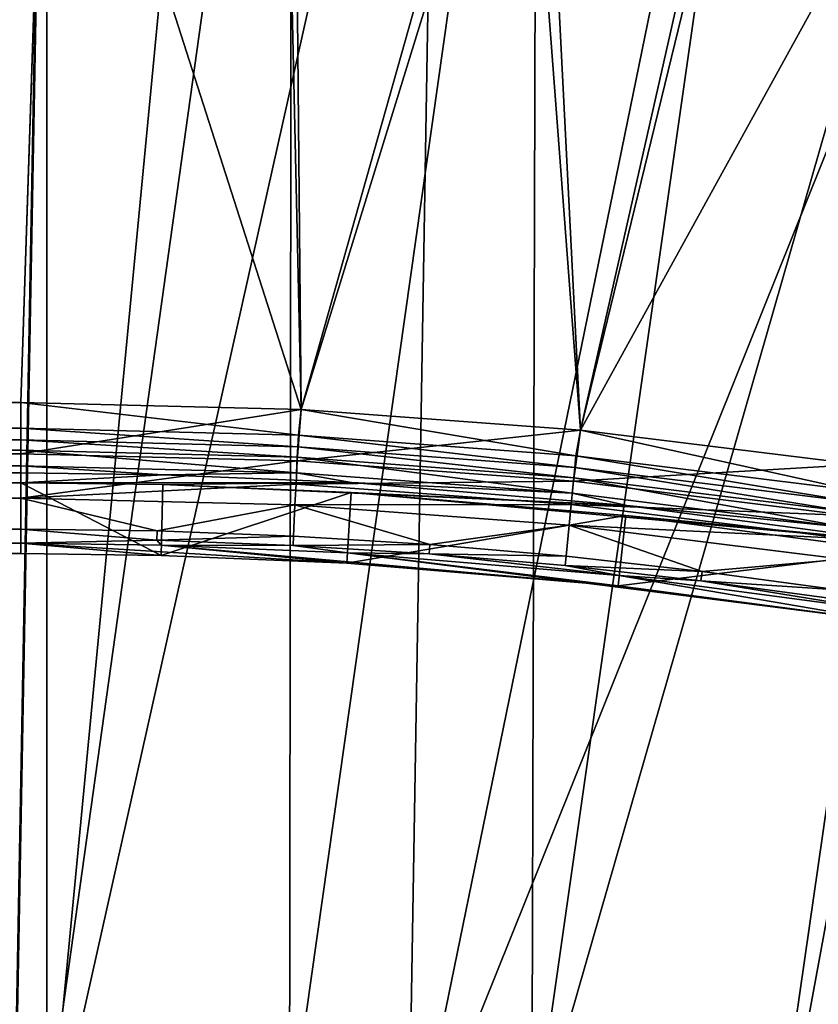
# Model space of a CAD drawing. Header units: metres. Extents: x -901 to 901, y -486 to 401.
# Tile 348 of 375: x 700 to 723, y 345 to 373. Entities that reach past the tile are written whole.
import ezdxf

# ---------------------------------------------------------------- set-up
doc = ezdxf.new("R2010")
doc.units = ezdxf.units.M

msp = doc.modelspace()

# ---------------------------------------------------------------- linework, layer by layer
at = {"layer": 'top'}
for points in [[(-700, 361.763306, -620), (-700.736328, 384.054688, -620), (700.736328, 384.054688, -620)], [(-700.736328, 384.054688, -618), (-700, 361.763306, -618), (700.736328, 384.054688, -618)], [(700.736328, 384.054688, -620), (700, 361.763306, -620), (-700, 361.763306, -620)], [(-700, 361.763306, -618), (700, 361.763306, -618), (700.736328, 384.054688, -618)], [(707.937378, 361.568451, -620), (700, 361.763306, -620), (700.736328, 384.054688, -620)], [(700.736328, 384.054688, -618), (700, 361.763306, -618), (707.937378, 361.568451, -618)], [(707.72937, 383.921265, -620), (707.937378, 361.568451, -620), (700.736328, 384.054688, -620)], [(707.937378, 361.568451, -618), (707.441833, 383.932007, -618), (700.736328, 384.054688, -618)], [(714.138367, 383.564148, -618), (707.441833, 383.932007, -618), (707.937378, 361.568451, -618)], [(707.72937, 383.921265, -620), (714.712219, 383.521179, -620), (707.937378, 361.568451, -620)], [(715.855591, 360.984344, -618), (714.138367, 383.564148, -618), (707.937378, 361.568451, -618)], [(714.712219, 383.521179, -620), (715.855591, 360.984344, -620), (707.937378, 361.568451, -620)], [(715.855591, 360.984344, -618), (720.816956, 382.951569, -618), (714.138367, 383.564148, -618)], [(714.712219, 383.521179, -620), (721.199768, 382.908966, -620), (715.855591, 360.984344, -620)], [(727.468689, 382.095093, -618), (720.816956, 382.951569, -618), (715.855591, 360.984344, -618)], [(721.199768, 382.908966, -620), (727.468689, 382.095093, -620), (715.855591, 360.984344, -620)], [(715.855591, 360.984344, -620), (727.468689, 382.095093, -620), (723.735596, 360.012451, -620)], [(723.735596, 360.012451, -618), (727.468689, 382.095093, -618), (715.855591, 360.984344, -618)], [(700, 361.038422, -620.135986), (-700, 361.038422, -620.135986), (700, 361.763306, -620)], [(-700, 361.038422, -620.135986), (-700, 361.763306, -620), (700, 361.763306, -620)], [(700, 360.313538, -618.271973), (700, 361.763306, -618), (-700, 360.313538, -618.271973)], [(700, 361.763306, -618), (-700, 361.763306, -618), (-700, 360.313538, -618.271973)], [(700, 361.038422, -620.135986), (700, 361.763306, -620), (707.861328, 360.842621, -620.135986)], [(700, 361.763306, -620), (707.937378, 361.568451, -620), (707.861328, 360.842621, -620.135986)], [(707.937378, 361.568451, -618), (700, 361.763306, -618), (700, 360.313538, -618.271973)], [(707.825928, 360.118622, -618.271973), (707.937378, 361.568451, -618), (700, 360.313538, -618.271973)], [(715.855591, 360.984344, -618), (707.937378, 361.568451, -618), (707.825928, 360.118622, -618.271973)], [(707.861328, 360.842621, -620.135986), (707.937378, 361.568451, -620), (715.721863, 360.257629, -620.135986)], [(707.937378, 361.568451, -620), (715.855591, 360.984344, -620), (715.721863, 360.257629, -620.135986)], [(700, 360.707153, -620.301575), (-700, 360.707153, -620.301575), (700, 361.038422, -620.135986)], [(-700, 360.707153, -620.301575), (-700, 361.038422, -620.135986), (700, 361.038422, -620.135986)], [(700, 360.707153, -620.301575), (700, 361.038422, -620.135986), (707.845154, 360.511627, -620.301758)], [(700, 361.038422, -620.135986), (707.861328, 360.842621, -620.135986), (707.845154, 360.511627, -620.301758)], [(715.651123, 359.536285, -618.271973), (715.855591, 360.984344, -618), (707.825928, 360.118622, -618.271973)], [(707.845154, 360.511627, -620.301758), (707.861328, 360.842621, -620.135986), (715.689514, 359.927856, -620.301758)], [(707.861328, 360.842621, -620.135986), (715.721863, 360.257629, -620.135986), (715.689514, 359.927856, -620.301758)], [(723.735596, 360.012451, -618), (715.855591, 360.984344, -618), (715.651123, 359.536285, -618.271973)], [(715.721863, 360.257629, -620.135986), (715.855591, 360.984344, -620), (723.55957, 359.28717, -620.135986)], [(715.855591, 360.984344, -620), (723.735596, 360.012451, -620), (723.55957, 359.28717, -620.135986)], [(700, 360.412109, -620.525452), (-700, 360.412109, -620.525452), (700, 360.707153, -620.301575)], [(-700, 360.412109, -620.525452), (-700, 360.707153, -620.301575), (700, 360.707153, -620.301575)], [(700, 360.412109, -620.525452), (700, 360.707153, -620.301575), (707.83075, 360.217072, -620.525452)], [(700, 360.707153, -620.301575), (707.845154, 360.511627, -620.301758), (707.83075, 360.217072, -620.525452)], [(707.83075, 360.217072, -620.525452), (707.845154, 360.511627, -620.301758), (715.660767, 359.634369, -620.525452)], [(707.845154, 360.511627, -620.301758), (715.689514, 359.927856, -620.301758), (715.660767, 359.634369, -620.525452)], [(700, 359.969543, -621.115417), (-700, 359.969543, -621.115417), (700, 360.412109, -620.525452)], [(-700, 359.969543, -621.115417), (-700, 360.412109, -620.525452), (700, 360.412109, -620.525452)], [(700, 359.060944, -619.050903), (700, 360.313538, -618.271973), (-700, 359.651031, -618.60321)], [(700, 360.313538, -618.271973), (-700, 360.313538, -618.271973), (-700, 359.651031, -618.60321)], [(700, 359.969543, -621.115417), (700, 360.412109, -620.525452), (707.809143, 359.775055, -621.115417)], [(700, 360.412109, -620.525452), (707.83075, 360.217072, -620.525452), (707.809143, 359.775055, -621.115417)], [(700, 360.313538, -618.271973), (700, 359.060944, -619.050903), (707.825928, 360.118622, -618.271973)], [(707.809143, 359.775055, -621.115417), (707.83075, 360.217072, -620.525452), (715.617554, 359.19397, -621.115417)], [(707.83075, 360.217072, -620.525452), (715.660767, 359.634369, -620.525452), (715.617554, 359.19397, -621.115417)], [(715.689514, 359.927856, -620.301758), (715.721863, 360.257629, -620.135986), (723.511047, 358.959381, -620.301758)], [(715.721863, 360.257629, -620.135986), (723.55957, 359.28717, -620.135986), (723.511047, 358.959381, -620.301758)], [(700, 359.770905, -621.825684), (-700, 359.770905, -621.825684), (700, 359.969543, -621.115417)], [(-700, 359.770905, -621.825684), (-700, 359.969543, -621.115417), (700, 359.969543, -621.115417)], [(700, 359.060944, -619.050903), (707.793579, 359.456665, -618.603455), (707.825928, 360.118622, -618.271973)], [(707.809143, 359.775055, -621.115417), (704.027954, 359.720123, -621.825684), (700, 359.969543, -621.115417)], [(704.027954, 359.720123, -621.825684), (700, 359.770905, -621.825684), (700, 359.969543, -621.115417)], [(707.825928, 360.118622, -618.271973), (707.793579, 359.456665, -618.603455), (715.651123, 359.536285, -618.271973)], [(723.453491, 358.57016, -618.271973), (723.735596, 360.012451, -618), (715.651123, 359.536285, -618.271973)], [(715.660767, 359.634369, -620.525452), (715.689514, 359.927856, -620.301758), (723.467957, 358.667664, -620.525452)], [(715.689514, 359.927856, -620.301758), (723.511047, 358.959381, -620.301758), (723.467957, 358.667664, -620.525452)], [(-700, 359.770905, -621.825684), (700, 359.770905, -621.825684), (-700, 359.493195, -625)], [(700, 359.770905, -621.825684), (700, 359.493195, -625), (-700, 359.493195, -625)], [(700, 359.060944, -619.050903), (-700, 359.651031, -618.60321), (-700, 359.060944, -619.050903)], [(700, 359.493195, -625), (700, 359.770905, -621.825684), (704.027954, 359.720123, -621.825684)], [(709.368103, 359.496033, -621.825684), (700, 359.493195, -625), (704.027954, 359.720123, -621.825684)], [(709.368103, 359.496033, -621.825684), (704.027954, 359.720123, -621.825684), (707.809143, 359.775055, -621.115417)], [(715.617554, 359.19397, -621.115417), (709.368103, 359.496033, -621.825684), (707.809143, 359.775055, -621.115417)], [(715.617554, 359.19397, -621.115417), (715.660767, 359.634369, -620.525452), (723.403198, 358.229919, -621.115417)], [(715.660767, 359.634369, -620.525452), (723.467957, 358.667664, -620.525452), (723.403198, 358.229919, -621.115417)], [(700, 359.493195, -625), (700, 357.485535, -625), (-700, 359.493195, -625)], [(700, 357.485535, -625), (-700, 357.485535, -625), (-700, 359.493195, -625)], [(704.020996, 359.442505, -625), (700, 359.493195, -625), (709.368103, 359.496033, -621.825684)], [(704.020996, 359.442505, -625), (703.970642, 357.435486, -625), (700, 359.493195, -625)], [(703.970642, 357.435486, -625), (700, 357.485535, -625), (700, 359.493195, -625)], [(700, 359.060944, -619.050903), (707.764771, 358.867523, -619.050903), (707.793579, 359.456665, -618.603455)], [(704.020996, 359.442505, -625), (709.351929, 359.218781, -625), (703.970642, 357.435486, -625)], [(717.164856, 358.846191, -621.825684), (704.020996, 359.442505, -625), (709.368103, 359.496033, -621.825684)], [(709.351929, 359.218781, -625), (704.020996, 359.442505, -625), (717.164856, 358.846191, -621.825684)], [(707.764771, 358.867523, -619.050903), (715.586426, 358.876709, -618.603455), (707.793579, 359.456665, -618.603455)], [(707.793579, 359.456665, -618.603455), (715.586426, 358.876709, -618.603455), (715.651123, 359.536285, -618.271973)], [(717.164856, 358.846191, -621.825684), (709.368103, 359.496033, -621.825684), (715.617554, 359.19397, -621.115417)], [(715.651123, 359.536285, -618.271973), (715.586426, 358.876709, -618.603455), (723.453491, 358.57016, -618.271973)], [(709.351929, 359.218781, -625), (709.234863, 357.214539, -625), (703.970642, 357.435486, -625)], [(709.351929, 359.218781, -625), (717.134949, 358.570068, -625), (709.234863, 357.214539, -625)], [(717.134949, 358.570068, -625), (709.351929, 359.218781, -625), (724.92041, 357.81543, -621.825684)], [(724.92041, 357.81543, -621.825684), (709.351929, 359.218781, -625), (717.164856, 358.846191, -621.825684)], [(723.403198, 358.229919, -621.115417), (717.164856, 358.846191, -621.825684), (715.617554, 359.19397, -621.115417)], [(700, 358.175812, -620.230835), (700, 359.060944, -619.050903), (-700, 358.175812, -620.230835)], [(-700, 358.175812, -620.230835), (700, 359.060944, -619.050903), (-700, 359.060944, -619.050903)], [(700, 358.175812, -620.230835), (703.859497, 358.127655, -620.230835), (700, 359.060944, -619.050903)], [(703.859497, 358.127655, -620.230835), (707.764771, 358.867523, -619.050903), (700, 359.060944, -619.050903)], [(703.859497, 358.127655, -620.230835), (707.721558, 357.98349, -620.230835), (707.764771, 358.867523, -619.050903)], [(707.764771, 358.867523, -619.050903), (707.721558, 357.98349, -620.230835), (711.583435, 357.743744, -620.230835)], [(715.528809, 358.289734, -619.050903), (715.586426, 358.876709, -618.603455), (707.764771, 358.867523, -619.050903)], [(715.528809, 358.289734, -619.050903), (707.764771, 358.867523, -619.050903), (711.583435, 357.743744, -620.230835)], [(723.356567, 357.914612, -618.603455), (715.586426, 358.876709, -618.603455), (715.528809, 358.289734, -619.050903)], [(715.586426, 358.876709, -618.603455), (723.356567, 357.914612, -618.603455), (723.453491, 358.57016, -618.271973)], [(724.92041, 357.81543, -621.825684), (717.164856, 358.846191, -621.825684), (723.403198, 358.229919, -621.115417)], [(717.134949, 358.570068, -625), (716.918945, 356.574097, -625), (709.234863, 357.214539, -625)], [(717.134949, 358.570068, -625), (724.876892, 357.541168, -625), (716.918945, 356.574097, -625)], [(724.876892, 357.541168, -625), (717.134949, 358.570068, -625), (724.92041, 357.81543, -621.825684)], [(711.583435, 357.743744, -620.230835), (715.442444, 357.408905, -620.230835), (715.528809, 358.289734, -619.050903)], [(715.528809, 358.289734, -619.050903), (715.442444, 357.408905, -620.230835), (719.295776, 356.979401, -620.230835)], [(723.270264, 357.331177, -619.050903), (723.356567, 357.914612, -618.603455), (715.528809, 358.289734, -619.050903)], [(723.270264, 357.331177, -619.050903), (715.528809, 358.289734, -619.050903), (719.295776, 356.979401, -620.230835)], [(700, 357.778503, -621.651367), (700, 358.175812, -620.230835), (-700, 357.911102, -620.922668)], [(-700, 357.911102, -620.922668), (700, 358.175812, -620.230835), (-700, 358.175812, -620.230835)], [(700, 358.175812, -620.230835), (700, 357.778503, -621.651367), (703.853027, 357.863098, -620.924011)], [(700, 358.175812, -620.230835), (703.853027, 357.863098, -620.924011), (703.859497, 358.127655, -620.230835)], [(703.853027, 357.863098, -620.924011), (707.721558, 357.98349, -620.230835), (703.859497, 358.127655, -620.230835)], [(707.721558, 357.98349, -620.230835), (703.853027, 357.863098, -620.924011), (707.708618, 357.719177, -620.924011)], [(711.583435, 357.743744, -620.230835), (707.721558, 357.98349, -620.230835), (707.708618, 357.719177, -620.924011)], [(-700, 357.778503, -621.651367), (700, 357.778503, -621.651367), (-700, 357.911102, -620.922668)], [(-700, 357.485535, -625), (700, 357.485535, -625), (-700, 357.778503, -621.651367)], [(700, 357.485535, -625), (700, 357.778503, -621.651367), (-700, 357.778503, -621.651367)], [(700, 357.778503, -621.651367), (703.978027, 357.728363, -621.651367), (703.853027, 357.863098, -620.924011)], [(700, 357.485535, -625), (703.970642, 357.435486, -625), (700, 357.778503, -621.651367)], [(703.970642, 357.435486, -625), (709.234863, 357.214539, -625), (700, 357.778503, -621.651367)], [(700, 357.778503, -621.651367), (709.234863, 357.214539, -625), (703.978027, 357.728363, -621.651367)], [(703.853027, 357.863098, -620.924011), (703.978027, 357.728363, -621.651367), (707.708618, 357.719177, -620.924011)], [(709.234863, 357.214539, -625), (716.918945, 356.574097, -625), (703.978027, 357.728363, -621.651367)], [(703.978027, 357.728363, -621.651367), (716.918945, 356.574097, -625), (709.251953, 357.507019, -621.651367)], [(703.978027, 357.728363, -621.651367), (709.251953, 357.507019, -621.651367), (707.708618, 357.719177, -620.924011)], [(707.708618, 357.719177, -620.924011), (711.564087, 357.479858, -620.924011), (711.583435, 357.743744, -620.230835)], [(707.708618, 357.719177, -620.924011), (709.251953, 357.507019, -621.651367), (711.564087, 357.479858, -620.924011)], [(711.564087, 357.479858, -620.924011), (715.442444, 357.408905, -620.230835), (711.583435, 357.743744, -620.230835)], [(716.918945, 356.574097, -625), (724.562439, 355.558289, -625), (709.251953, 357.507019, -621.651367)], [(709.251953, 357.507019, -621.651367), (724.562439, 355.558289, -625), (716.9505, 356.865356, -621.651367)], [(709.251953, 357.507019, -621.651367), (716.9505, 356.865356, -621.651367), (711.564087, 357.479858, -620.924011)], [(711.564087, 357.479858, -620.924011), (716.9505, 356.865356, -621.651367), (715.416565, 357.145569, -620.924011)], [(715.442444, 357.408905, -620.230835), (711.564087, 357.479858, -620.924011), (715.416565, 357.145569, -620.924011)], [(719.295776, 356.979401, -620.230835), (715.442444, 357.408905, -620.230835), (715.416565, 357.145569, -620.924011)], [(724.876892, 357.541168, -625), (724.562439, 355.558289, -625), (716.918945, 356.574097, -625)], [(716.9505, 356.865356, -621.651367), (719.263489, 356.716766, -620.924011), (715.416565, 357.145569, -620.924011)], [(715.416565, 357.145569, -620.924011), (719.263489, 356.716766, -620.924011), (719.295776, 356.979401, -620.230835)], [(719.295776, 356.979401, -620.230835), (723.140747, 356.455688, -620.230835), (723.270264, 357.331177, -619.050903)], [(724.562439, 355.558289, -625), (724.608337, 355.847656, -621.651367), (716.9505, 356.865356, -621.651367)], [(716.9505, 356.865356, -621.651367), (724.608337, 355.847656, -621.651367), (719.263489, 356.716766, -620.924011)], [(719.263489, 356.716766, -620.924011), (723.140747, 356.455688, -620.230835), (719.295776, 356.979401, -620.230835)], [(724.608337, 355.847656, -621.651367), (723.102051, 356.193939, -620.924011), (719.263489, 356.716766, -620.924011)], [(719.263489, 356.716766, -620.924011), (723.102051, 356.193939, -620.924011), (723.140747, 356.455688, -620.230835)]]:
    msp.add_3dface(points, dxfattribs=at)
at = {"layer": 'top0'}
for points in [[(699.821045, 341.327301, -32.142754), (0.734328, 341.327301, -32.142754), (700.734314, 391.111328, -3.399924)], [(700.734314, 391.111328, -3.399924), (0.734328, 341.327301, -32.142754), (0.734328, 391.111328, -3.399924)], [(700.734314, 341.324097, -32.144608), (699.821045, 341.327301, -32.142754), (700.734314, 391.111328, -3.399924)], [(700.734314, 341.324097, -32.144608), (700.734314, 391.111328, -3.399924), (707.677917, 390.98468, -3.399924)], [(707.610962, 341.10791, -32.172169), (700.734314, 341.324097, -32.144608), (707.677917, 390.98468, -3.399924)], [(707.610962, 341.10791, -32.172169), (707.677917, 390.98468, -3.399924), (714.612244, 390.604828, -3.399924)], [(714.468994, 340.558014, -32.198345), (707.610962, 341.10791, -32.172169), (714.612244, 390.604828, -3.399924)], [(714.468994, 340.558014, -32.198345), (714.612244, 390.604828, -3.399924), (721.528137, 389.972351, -3.399924)], [(728.416321, 389.088013, -3.399924), (714.468994, 340.558014, -32.198345), (721.528137, 389.972351, -3.399924)], [(699.821045, 339.827301, -29.544678), (700.734314, 389.60788, -0.803848), (0.734328, 389.60788, -0.803848)], [(699.821045, 339.827301, -29.544678), (700.734314, 339.824097, -29.546532), (700.734314, 389.60788, -0.803848)], [(700.734314, 339.824097, -29.546532), (705.491638, 389.547943, -0.803848), (700.734314, 389.60788, -0.803848)], [(711.798828, 389.283508, -0.803848), (705.491638, 389.547943, -0.803848), (700.734314, 339.824097, -29.546532)], [(710.974182, 339.373688, -29.587475), (711.798828, 389.283508, -0.803848), (700.734314, 339.824097, -29.546532)], [(721.030396, 388.514221, -0.803848), (711.798828, 389.283508, -0.803848), (710.974182, 339.373688, -29.587475)], [(721.292175, 339.675354, -32.22316), (714.468994, 340.558014, -32.198345), (728.416321, 389.088013, -3.399924)], [(737.797119, 387.468781, -3.399924), (721.292175, 339.675354, -32.22316), (728.416321, 389.088013, -3.399924)], [(730.213135, 387.293213, -0.803848), (721.030396, 388.514221, -0.803848), (710.974182, 339.373688, -29.587475)], [(710.974182, 339.373688, -29.587475), (721.18103, 338.163605, -29.625343), (730.213135, 387.293213, -0.803848)], [(721.18103, 338.163605, -29.625343), (728.303345, 336.857208, -29.650164), (730.213135, 387.293213, -0.803848)], [(728.064331, 338.461823, -32.246628), (721.292175, 339.675354, -32.22316), (737.797119, 387.468781, -3.399924)]]:
    msp.add_3dface(points, dxfattribs=at)

doc.saveas('drawing.dxf')
